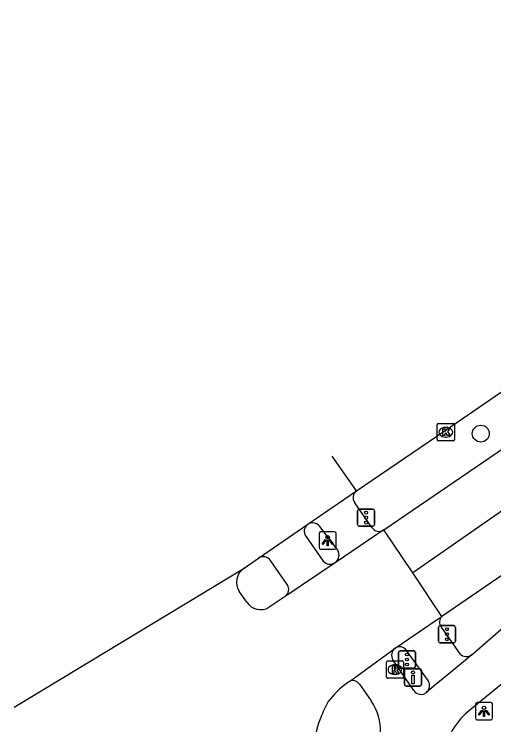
# Model space of a CAD drawing. Extents: x 158087 to 159494, y 382905 to 383981.
# Drawn here: x 158086.95 to 158114.76, y 383288.22 to 383329.41 of the extents above; entities that cross this region are included whole.
import ezdxf

# ---------------------------------------------------------------- set-up
doc = ezdxf.new("R2010")
doc.units = 0
for name, color, linetype in [('IMGEO_Boom', 7, 'Continuous'), ('IMGEO_Drukknoppaal', 7, 'Continuous'), ('IMGEO_Fietspad_gesloten', 7, 'Continuous'), ('IMGEO_Fietspad_open', 7, 'Continuous'), ('IMGEO_Kolk', 7, 'Continuous'), ('IMGEO_Lichtpunt', 7, 'Continuous'), ('IMGEO_OVBaan_gesloten', 7, 'Continuous'), ('IMGEO_Rijbaan_regionaal_gesloten', 7, 'Continuous'), ('IMGEO_Rioolput', 7, 'Continuous'), ('IMGEO_Verkeersregelinstallatiepaal', 7, 'Continuous'), ('IMGEO_Voetpad_open', 7, 'Continuous')]:
    doc.layers.add(name, color=color, linetype=linetype)

msp = doc.modelspace()

# ---------------------------------------------------------------- linework, layer by layer
at = {"layer": 'IMGEO_Boom'}
msp.add_circle((158114.007, 383305.092), 0.489, dxfattribs=at)
at = {"layer": 'IMGEO_Drukknoppaal'}
for p, q in [((158109.583, 383290.561), (158109.583, 383291.361)), ((158109.583, 383291.361), (158109.583, 383290.561)), ((158109.683, 383291.461), (158110.473, 383291.461)), ((158110.473, 383291.461), (158109.683, 383291.461)), ((158110.573, 383291.361), (158110.573, 383290.561)), ((158110.573, 383290.561), (158110.573, 383291.361)), ((158110.473, 383290.461), (158109.683, 383290.461)), ((158109.683, 383290.461), (158110.473, 383290.461))]:
    msp.add_line(p, q, dxfattribs=at)
msp.add_lwpolyline([(158110.153, 383291.086), (158110.153, 383290.586), (158110.003, 383290.586), (158110.003, 383291.086), (158110.153, 383291.086)], dxfattribs=at)
msp.add_circle((158110.078, 383291.251), 0.085, dxfattribs=at)
for centre, start, end in [((158109.683, 383291.361), 90, 180), ((158109.683, 383291.361), 90, 180), ((158110.473, 383291.361), 0, 90), ((158110.473, 383291.361), 360, 90), ((158109.683, 383290.561), 180, 270), ((158109.683, 383290.561), 180, 270), ((158110.473, 383290.561), 270, 0), ((158110.473, 383290.561), 270, 0)]:
    msp.add_arc(centre, 0.1, start, end, dxfattribs=at)
at = {"layer": 'IMGEO_Fietspad_gesloten'}
for points in [[(158113.5, 383292.287), (158116.369, 383294.79), (158123.784, 383300.576)], [(158125.746, 383298.976), (158121.815, 383295.889), (158117.937, 383292.776), (158114.038, 383289.603), (158113.258, 383288.968)], [(158113.5, 383292.287), (158112.999, 383291.87), (158110.87, 383290.098)], [(158110.124, 383290.203), (158108.912, 383291.973)], [(158106.97, 383290.572), (158107.657, 383289.603)]]:
    msp.add_lwpolyline(points, dxfattribs=at)
for centre, radius, start, end in [((158109.368, 383292.244), 0.531, 127.9677, 210.6624), ((158106.59, 383290.321), 0.455, 33.4456, 115.5062), ((158110.544, 383290.485), 0.506, 213.8934, 310.083), ((158105.262, 383287.923), 2.926, 318.2335, 35.0484), ((158115.694, 383286.007), 3.834, 129.4444, 152.7271)]:
    msp.add_arc(centre, radius, start, end, dxfattribs=at)
at = {"layer": 'IMGEO_Fietspad_open'}
for points in [[(158103.858, 383299.143), (158104.864, 383297.705)], [(158102.781, 383296.349), (158101.812, 383297.732)]]:
    msp.add_lwpolyline(points, dxfattribs=at)
for centre, radius, start, end in [((158104.257, 383299.432), 0.493, 125.0712, 215.9237), ((158101.393, 383297.463), 0.498, 32.6792, 123.1426), ((158105.275, 383298.088), 0.562, 223.0155, 300.862), ((158102.364, 383296.066), 0.504, 305.5566, 34.154)]:
    msp.add_arc(centre, radius, start, end, dxfattribs=at)
at = {"layer": 'IMGEO_Kolk'}
for p, q in [((158111.556, 383305.676), (158112.408, 383305.676)), ((158111.481, 383304.75), (158111.481, 383305.602)), ((158111.969, 383305.456), (158111.994, 383305.456)), ((158112.482, 383305.602), (158112.482, 383304.75)), ((158111.992, 383304.896), (158111.967, 383304.896)), ((158112.408, 383304.676), (158111.556, 383304.676))]:
    msp.add_line(p, q, dxfattribs=at)
for points in [[(158111.556, 383305.676), (158112.408, 383305.676)], [(158111.481, 383304.75), (158111.481, 383305.602)], [(158111.802, 383305.376), (158111.925, 383305.376), (158111.925, 383305.225), (158112.055, 383305.376), (158112.219, 383305.376), (158112.073, 383305.225), (158112.226, 383304.976), (158112.074, 383304.976), (158111.989, 383305.14), (158111.925, 383305.073), (158111.925, 383304.976), (158111.802, 383304.976), (158111.802, 383305.376)], [(158112.482, 383305.602), (158112.482, 383304.75)], [(158112.408, 383304.676), (158111.556, 383304.676)]]:
    msp.add_lwpolyline(points, dxfattribs=at)
for centre, start, end in [((158111.558, 383305.6), 91.552, 178.448), ((158111.558, 383305.6), 91.552, 178.448), ((158112.406, 383305.6), 1.552, 88.448), ((158112.406, 383305.6), 1.552, 88.448), ((158111.558, 383304.752), 181.552, 268.448), ((158111.558, 383304.752), 181.552, 268.448), ((158112.406, 383304.752), 271.552, 358.448), ((158112.406, 383304.752), 271.552, 358.448)]:
    msp.add_arc(centre, 0.0765, start, end, dxfattribs=at)
for centre, major_axis, ratio, start_param, end_param in [((158111.968, 383305.176), (-0.387, 0.002), 0.722429, 4.712389, 7.853982), ((158111.993, 383305.176), (-0.39, 0.002), 0.717154, 1.570796, 4.712389)]:
    msp.add_ellipse(centre, major_axis=major_axis, ratio=ratio, start_param=start_param, end_param=end_param, dxfattribs=at)
at = {"layer": 'IMGEO_Lichtpunt'}
for p, q in [((158104.627, 383299.298), (158104.627, 383298.491)), ((158104.627, 383299.298), (158104.627, 383298.491)), ((158105.529, 383299.393), (158104.721, 383299.393)), ((158105.529, 383299.393), (158104.721, 383299.393)), ((158105.623, 383298.491), (158105.623, 383299.298)), ((158105.623, 383298.491), (158105.623, 383299.298)), ((158104.721, 383298.397), (158105.529, 383298.397)), ((158104.721, 383298.397), (158105.529, 383298.397)), ((158113.698, 383289.406), (158113.698, 383288.599)), ((158113.698, 383289.406), (158113.698, 383288.599)), ((158114.6, 383289.501), (158113.792, 383289.501)), ((158114.6, 383289.501), (158113.792, 383289.501)), ((158114.694, 383288.599), (158114.694, 383289.406)), ((158114.694, 383288.599), (158114.694, 383289.406)), ((158113.792, 383288.505), (158114.6, 383288.505)), ((158113.792, 383288.505), (158114.6, 383288.505))]:
    msp.add_line(p, q, dxfattribs=at)
for points in [[(158105.001, 383298.962), (158105.04, 383298.934), (158104.852, 383298.672), (158104.814, 383298.699), (158105.001, 383298.962)], [(158105.103, 383298.914), (158105.15, 383298.914), (158105.15, 383298.592), (158105.103, 383298.592), (158105.103, 383298.914)], [(158105.213, 383298.934), (158105.251, 383298.961), (158105.438, 383298.699), (158105.399, 383298.671), (158105.213, 383298.934)], [(158114.072, 383289.07), (158114.111, 383289.042), (158113.923, 383288.78), (158113.885, 383288.807), (158114.072, 383289.07)], [(158114.174, 383289.022), (158114.221, 383289.022), (158114.221, 383288.7), (158114.174, 383288.7), (158114.174, 383289.022)], [(158114.284, 383289.042), (158114.322, 383289.069), (158114.509, 383288.807), (158114.47, 383288.779), (158114.284, 383289.042)]]:
    msp.add_lwpolyline(points, dxfattribs=at)
for centre in [(158105.126, 383299.096), (158114.197, 383289.204)]:
    msp.add_circle(centre, 0.0994, dxfattribs=at)
for centre, start, end in [((158104.721, 383299.298), 90, 180), ((158104.721, 383299.298), 90, 180), ((158105.529, 383299.298), 0, 90), ((158105.529, 383299.298), 0, 90), ((158104.721, 383298.491), 180, 270), ((158104.721, 383298.491), 180, 270), ((158105.529, 383298.491), 270, 0), ((158105.529, 383298.491), 270, 360), ((158113.792, 383289.406), 90, 180), ((158113.792, 383289.406), 90, 180), ((158114.6, 383289.406), 0, 90), ((158114.6, 383289.406), 0, 90), ((158113.792, 383288.599), 180, 270), ((158113.792, 383288.599), 180, 270), ((158114.6, 383288.599), 270, 0), ((158114.6, 383288.599), 270, 360)]:
    msp.add_arc(centre, 0.0946, start, end, dxfattribs=at)
at = {"layer": 'IMGEO_OVBaan_gesloten'}
for points in [[(158106.799, 383301.782), (158111.95, 383305.28), (158120.71, 383311.282)], [(158106.799, 383301.782), (158105.383, 383303.781)], [(158103.974, 383299.836), (158106.799, 383301.782)], [(158101.121, 383297.88), (158103.974, 383299.836)], [(158100.277, 383297.298), (158101.121, 383297.88)], [(158086.947, 383289.243), (158100.277, 383297.298)]]:
    msp.add_lwpolyline(points, dxfattribs=at)
at = {"layer": 'IMGEO_Rijbaan_regionaal_gesloten'}
for points in [[(158343.559, 383454.746), (158337.813, 383450.749), (158323.595, 383440.705), (158319.89, 383438.29), (158306.888, 383431.938), (158301.723, 383429.162), (158296.442, 383425.805), (158206.611, 383364.391), (158200.003, 383359.875), (158193.317, 383355.261), (158180.047, 383346.206), (158173.4, 383341.65), (158163.611, 383334.93), (158153.45, 383328.028), (158150.139, 383325.717), (158140.153, 383318.963), (158130.088, 383311.713), (158120.725, 383304.43), (158110.059, 383297.015)], [(158108.377, 383299.51), (158117.034, 383305.405), (158122.274, 383309.273)], [(158130.724, 383308.694), (158128.269, 383306.604), (158127.323, 383305.803), (158124.994, 383303.909), (158122.649, 383302.057), (158121.038, 383300.856), (158119.385, 383299.725), (158116.714, 383297.886), (158111.752, 383294.502)], [(158108.377, 383299.51), (158107.978, 383299.24), (158105.563, 383297.606)], [(158110.059, 383297.015), (158108.377, 383299.51)], [(158105.563, 383297.606), (158102.657, 383295.656)], [(158111.752, 383294.502), (158110.059, 383297.015)], [(158100.434, 383295.327), (158100.007, 383295.917)], [(158102.657, 383295.656), (158101.731, 383295.026)], [(158109.042, 383292.662), (158111.428, 383294.282), (158111.752, 383294.502)], [(158106.394, 383290.732), (158108.97, 383292.607), (158109.042, 383292.662)]]:
    msp.add_lwpolyline(points, dxfattribs=at)
for centre, radius, start, end in [((158100.843, 383296.47), 1.002, 124.3607, 213.5145), ((158101.238, 383295.847), 0.957, 212.8742, 300.9947), ((158108.878, 383286.897), 4.567, 124.7383, 144.3774), ((158106.586, 383290.329), 0.447, 115.5368, 134.0553), ((158112.397, 383285.537), 8.273, 150.9284, 158.0392), ((158111.352, 383286.059), 7.11, 158.7948, 195.4036)]:
    msp.add_arc(centre, radius, start, end, dxfattribs=at)
at = {"layer": 'IMGEO_Rioolput'}
for p, q in [((158108.531, 383290.988), (158108.531, 383291.84)), ((158108.606, 383291.914), (158109.458, 383291.914)), ((158109.019, 383291.694), (158109.044, 383291.694)), ((158109.532, 383291.84), (158109.532, 383290.988)), ((158109.458, 383290.914), (158108.606, 383290.914)), ((158109.042, 383291.134), (158109.017, 383291.134))]:
    msp.add_line(p, q, dxfattribs=at)
for points in [[(158108.531, 383290.988), (158108.531, 383291.84)], [(158108.606, 383291.914), (158109.458, 383291.914)], [(158109.12, 383291.612), (158108.868, 383291.614), (158108.868, 383291.214)], [(158109.532, 383291.84), (158109.532, 383290.988)], [(158108.868, 383291.214), (158108.992, 383291.214), (158108.992, 383291.376), (158109.003, 383291.376)], [(158109.046, 383291.533), (158108.992, 383291.533), (158108.992, 383291.452)], [(158108.992, 383291.452), (158109.044, 383291.452)], [(158109.05, 383291.347), (158109.121, 383291.214), (158109.261, 383291.214), (158109.196, 383291.34)], [(158109.458, 383290.914), (158108.606, 383290.914)]]:
    msp.add_lwpolyline(points, dxfattribs=at)
for centre, radius, start, end in [((158108.608, 383291.838), 0.0765, 91.552, 178.448), ((158108.608, 383291.838), 0.0765, 91.552, 178.448), ((158109.119, 383291.502), 0.109, 350.3612, 89.416), ((158109.456, 383291.838), 0.0765, 1.552, 88.448), ((158109.456, 383291.838), 0.0765, 1.552, 88.448), ((158109.002, 383291.323), 0.0533, 26.0293, 88.6989), ((158109.028, 383291.641), 0.19, 274.7715, 282.9687), ((158109.052, 383291.437), 0.0964, 77.0061, 93.1865), ((158109.066, 383291.494), 0.0378, 276.6634, 79.6772), ((158109.117, 383291.502), 0.112, 277.5842, 350.9817), ((158109.101, 383291.287), 0.108, 29.5134, 73.7905), ((158108.608, 383290.99), 0.0765, 181.552, 268.448), ((158108.608, 383290.99), 0.0765, 181.552, 268.448), ((158109.456, 383290.99), 0.0765, 271.552, 358.448), ((158109.456, 383290.99), 0.0765, 271.552, 358.448)]:
    msp.add_arc(centre, radius, start, end, dxfattribs=at)
for centre, major_axis, ratio, start_param, end_param in [((158109.018, 383291.414), (-0.387, 0.002), 0.722429, 4.712389, 7.853982), ((158109.043, 383291.414), (-0.39, 0.002), 0.717154, 1.570796, 4.712389)]:
    msp.add_ellipse(centre, major_axis=major_axis, ratio=ratio, start_param=start_param, end_param=end_param, dxfattribs=at)
at = {"layer": 'IMGEO_Verkeersregelinstallatiepaal'}
for p, q in [((158106.961, 383300.723), (158107.751, 383300.723)), ((158107.751, 383300.723), (158106.961, 383300.723)), ((158106.861, 383299.823), (158106.861, 383300.623)), ((158106.861, 383300.623), (158106.861, 383299.823)), ((158107.851, 383300.623), (158107.851, 383299.823)), ((158107.851, 383299.823), (158107.851, 383300.623)), ((158107.751, 383299.723), (158106.961, 383299.723)), ((158106.961, 383299.723), (158107.751, 383299.723)), ((158111.552, 383293.062), (158111.552, 383293.862)), ((158111.552, 383293.862), (158111.552, 383293.062)), ((158111.652, 383293.962), (158112.442, 383293.962)), ((158112.442, 383293.962), (158111.652, 383293.962)), ((158112.542, 383293.862), (158112.542, 383293.062)), ((158112.542, 383293.062), (158112.542, 383293.862)), ((158112.442, 383292.962), (158111.652, 383292.962)), ((158111.652, 383292.962), (158112.442, 383292.962)), ((158109.327, 383292.502), (158110.117, 383292.502)), ((158110.117, 383292.502), (158109.327, 383292.502)), ((158109.227, 383291.602), (158109.227, 383292.402)), ((158109.227, 383292.402), (158109.227, 383291.602)), ((158110.217, 383292.402), (158110.217, 383291.602)), ((158110.217, 383291.602), (158110.217, 383292.402)), ((158110.117, 383291.502), (158109.327, 383291.502)), ((158109.327, 383291.502), (158110.117, 383291.502))]:
    msp.add_line(p, q, dxfattribs=at)
for centre in [(158107.356, 383300.513), (158107.356, 383300.223), (158107.356, 383299.933), (158112.047, 383293.752), (158112.047, 383293.462), (158112.047, 383293.172), (158109.722, 383292.292), (158109.722, 383292.002), (158109.722, 383291.712)]:
    msp.add_circle(centre, 0.085, dxfattribs=at)
for centre, start, end in [((158106.961, 383300.623), 90, 180), ((158106.961, 383300.623), 90, 180), ((158107.751, 383300.623), 0, 90), ((158107.751, 383300.623), 360, 90), ((158106.961, 383299.823), 180, 270), ((158106.961, 383299.823), 180, 270), ((158107.751, 383299.823), 270, 0), ((158107.751, 383299.823), 270, 0), ((158111.652, 383293.862), 90, 180), ((158111.652, 383293.862), 90, 180), ((158112.442, 383293.862), 0, 90), ((158112.442, 383293.862), 360, 90), ((158111.652, 383293.062), 180, 270), ((158111.652, 383293.062), 180, 270), ((158112.442, 383293.062), 270, 0), ((158112.442, 383293.062), 270, 0), ((158109.327, 383292.402), 90, 180), ((158109.327, 383292.402), 90, 180), ((158110.117, 383292.402), 0, 90), ((158110.117, 383292.402), 360, 90), ((158109.327, 383291.602), 180, 270), ((158109.327, 383291.602), 180, 270), ((158110.117, 383291.602), 270, 0), ((158110.117, 383291.602), 270, 0)]:
    msp.add_arc(centre, 0.1, start, end, dxfattribs=at)
at = {"layer": 'IMGEO_Voetpad_open'}
for points in [[(158107.697, 383299.643), (158106.695, 383301.085)], [(158105.71, 383298.337), (158104.666, 383299.708)], [(158111.712, 383293.875), (158112.788, 383292.33)], [(158110.961, 383290.778), (158109.701, 383292.529)]]:
    msp.add_lwpolyline(points, dxfattribs=at)
for centre, radius, start, end in [((158107.097, 383301.381), 0.499, 126.6121, 216.4148), ((158104.249, 383299.388), 0.526, 37.4985, 121.5423), ((158108.104, 383299.921), 0.493, 214.3327, 303.534), ((158105.228, 383298.054), 0.559, 306.8255, 30.4341), ((158112.102, 383294.165), 0.486, 136.0576, 216.6418), ((158109.302, 383292.252), 0.486, 34.7912, 122.3883), ((158113.167, 383292.697), 0.528, 224.0335, 309.0544), ((158110.505, 383290.493), 0.538, 312.7263, 32.0292)]:
    msp.add_arc(centre, radius, start, end, dxfattribs=at)

doc.saveas('drawing.dxf')
